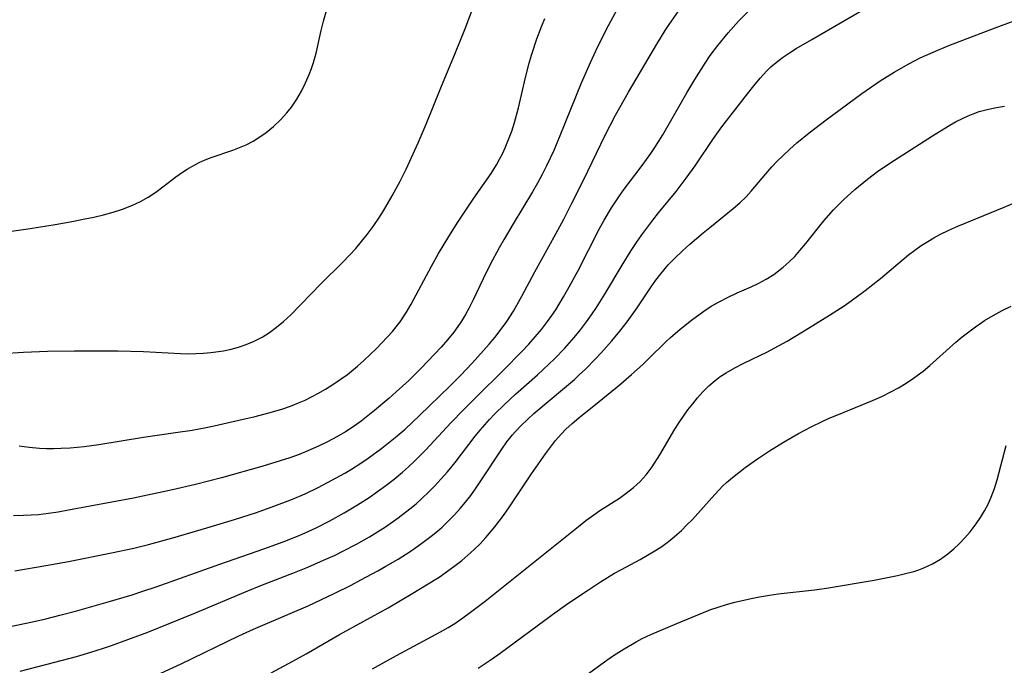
# Model space of a CAD drawing. Header units: metres. Extents: x 1073367 to 1082519, y 1569854 to 1574957.
# Tile 959 of 1056: x 1079375 to 1079564, y 1573628 to 1573752. Entities that reach past the tile are written whole.
import ezdxf

# ---------------------------------------------------------------- set-up
doc = ezdxf.new("R2010")
doc.units = ezdxf.units.M
doc.layers.add('CGG_CurvaNivelLidar_v1', color=253, linetype='Continuous', lineweight=30)

msp = doc.modelspace()

# ---------------------------------------------------------------- linework, layer by layer
at = {"layer": 'CGG_CurvaNivelLidar_v1'}
for p, q in [((1079491.7599, 1573758.223, 76), (1079487.6593, 1573750.5376, 76)), ((1079433.0946, 1573751.46, 77.5), (1079433.6002, 1573753.2396, 77.5)), ((1079460.1402, 1573749.8523, 77), (1079461.579, 1573753.5318, 77)), ((1079499.3497, 1573750.802, 75.5), (1079501.1406, 1573753.3855, 75.5)), ((1079512.6569, 1573751.4239, 75), (1079514.6945, 1573753.5152, 75)), ((1079526.7179, 1573747.9585, 74.5), (1079536.6419, 1573753.6679, 74.5)), ((1079432.6481, 1573749.6648, 77.5), (1079433.0946, 1573751.46, 77.5)), ((1079474.9453, 1573750.565, 76.5), (1079475.5056, 1573751.9442, 76.5)), ((1079510.6502, 1573749.1981, 75), (1079512.6569, 1573751.4239, 75)), ((1079561.8482, 1573750.1542, 74), (1079565.5308, 1573751.5229, 74)), ((1079431.6336, 1573745.3226, 77.5), (1079432.6481, 1573749.6648, 77.5)), ((1079458.3721, 1573745.4264, 77), (1079460.1402, 1573749.8523, 77)), ((1079474.0073, 1573748.0556, 76.5), (1079474.9453, 1573750.565, 76.5)), ((1079487.6593, 1573750.5376, 76), (1079485.6083, 1573746.5241, 76)), ((1079497.0016, 1573747.0637, 75.5), (1079498.5966, 1573749.641, 75.5)), ((1079498.5966, 1573749.641, 75.5), (1079499.3497, 1573750.802, 75.5)), ((1079508.7016, 1573746.8202, 75), (1079510.6502, 1573749.1981, 75)), ((1079552.9694, 1573746.7632, 74), (1079561.8482, 1573750.1542, 74)), ((1079472.9636, 1573744.9501, 76.5), (1079474.0073, 1573748.0556, 76.5)), ((1079523.731, 1573746.197, 74.5), (1079526.7179, 1573747.9585, 74.5)), ((1079455.5723, 1573738.7004, 77), (1079458.3721, 1573745.4264, 77)), ((1079485.6083, 1573746.5241, 76), (1079484.1925, 1573743.4863, 76)), ((1079491.5788, 1573737.8279, 75.5), (1079497.0016, 1573747.0637, 75.5)), ((1079507.2359, 1573744.8496, 75), (1079508.7016, 1573746.8202, 75)), ((1079521.113, 1573744.4871, 74.5), (1079522.4024, 1573745.3622, 74.5)), ((1079522.4024, 1573745.3622, 74.5), (1079523.731, 1573746.197, 74.5)), ((1079547.4801, 1573744.3955, 74), (1079549.9641, 1573745.5409, 74)), ((1079549.9641, 1573745.5409, 74), (1079552.9694, 1573746.7632, 74)), ((1079430.7565, 1573742.3816, 77.5), (1079431.1361, 1573743.5467, 77.5)), ((1079431.1361, 1573743.5467, 77.5), (1079431.6336, 1573745.3226, 77.5)), ((1079472.4925, 1573743.3823, 76.5), (1079472.9636, 1573744.9501, 76.5)), ((1079484.1925, 1573743.4863, 76), (1079482.4945, 1573739.6022, 76)), ((1079506.2334, 1573743.3937, 75), (1079507.2359, 1573744.8496, 75)), ((1079518.8702, 1573742.6849, 74.5), (1079519.8779, 1573743.5531, 74.5)), ((1079519.8779, 1573743.5531, 74.5), (1079521.113, 1573744.4871, 74.5)), ((1079545.3475, 1573743.2981, 74), (1079547.4801, 1573744.3955, 74)), ((1079430.3339, 1573741.2346, 77.5), (1079430.7565, 1573742.3816, 77.5)), ((1079471.773, 1573740.6262, 76.5), (1079472.4925, 1573743.3823, 76.5)), ((1079504.2702, 1573740.3005, 75), (1079506.2334, 1573743.3937, 75)), ((1079516.7982, 1573740.519, 74.5), (1079518.0859, 1573741.9236, 74.5)), ((1079518.0859, 1573741.9236, 74.5), (1079518.8702, 1573742.6849, 74.5)), ((1079539.8264, 1573739.9891, 74), (1079542.5113, 1573741.6807, 74)), ((1079542.5113, 1573741.6807, 74), (1079545.3475, 1573743.2981, 74)), ((1079429.6435, 1573739.6141, 77.5), (1079430.3339, 1573741.2346, 77.5)), ((1079470.4811, 1573734.8522, 76.5), (1079471.773, 1573740.6262, 76.5)), ((1079502.7525, 1573737.7254, 75), (1079504.2702, 1573740.3005, 75)), ((1079515.5712, 1573739.0424, 74.5), (1079516.7982, 1573740.519, 74.5)), ((1079536.3355, 1573737.5798, 74), (1079539.8264, 1573739.9891, 74)), ((1079427.9798, 1573736.534, 77.5), (1079428.8599, 1573738.044, 77.5)), ((1079428.8599, 1573738.044, 77.5), (1079429.6435, 1573739.6141, 77.5)), ((1079452.7474, 1573731.7061, 77), (1079455.5723, 1573738.7004, 77)), ((1079482.4945, 1573739.6022, 76), (1079478.4158, 1573729.4978, 76)), ((1079489.0815, 1573733.4236, 75.5), (1079491.5788, 1573737.8279, 75.5)), ((1079514.37, 1573737.5265, 74.5), (1079515.5712, 1573739.0424, 74.5)), ((1079426.9044, 1573734.9691, 77.5), (1079427.9798, 1573736.534, 77.5)), ((1079498.9251, 1573730.9949, 75), (1079502.7525, 1573737.7254, 75)), ((1079509.4362, 1573731.1967, 74.5), (1079514.37, 1573737.5265, 74.5)), ((1079529.448, 1573732.5602, 74), (1079536.3355, 1573737.5798, 74)), ((1079426.0555, 1573733.8951, 77.5), (1079426.9044, 1573734.9691, 77.5)), ((1079469.7136, 1573732.0636, 76.5), (1079470.4811, 1573734.8522, 76.5)), ((1079557.6537, 1573733.7149, 73.5), (1079558.8103, 1573734.1167, 73.5)), ((1079558.8103, 1573734.1167, 73.5), (1079560.5996, 1573734.5994, 73.5)), ((1079560.5996, 1573734.5994, 73.5), (1079562.1111, 1573734.9031, 73.5)), ((1079562.1111, 1573734.9031, 73.5), (1079563.6419, 1573735.1471, 73.5)), ((1079423.4963, 1573731.2926, 77.5), (1079424.8247, 1573732.5449, 77.5)), ((1079424.8247, 1573732.5449, 77.5), (1079426.0555, 1573733.8951, 77.5)), ((1079487.1087, 1573729.6349, 75.5), (1079489.0815, 1573733.4236, 75.5)), ((1079526.1732, 1573730.046, 74), (1079529.448, 1573732.5602, 74)), ((1079554.2975, 1573732.139, 73.5), (1079555.7277, 1573732.8789, 73.5)), ((1079555.7277, 1573732.8789, 73.5), (1079556.6827, 1573733.3184, 73.5)), ((1079556.6827, 1573733.3184, 73.5), (1079557.6537, 1573733.7149, 73.5)), ((1079422.0815, 1573730.142, 77.5), (1079423.4963, 1573731.2926, 77.5)), ((1079451.2424, 1573728.1662, 77), (1079452.7474, 1573731.7061, 77)), ((1079468.5731, 1573728.7558, 76.5), (1079469.1739, 1573730.397, 76.5)), ((1079469.1739, 1573730.397, 76.5), (1079469.7136, 1573732.0636, 76.5)), ((1079498.1563, 1573729.699, 75), (1079498.9251, 1573730.9949, 75)), ((1079507.8367, 1573728.9745, 74.5), (1079509.4362, 1573731.1967, 74.5)), ((1079549.8833, 1573729.4686, 73.5), (1079552.8907, 1573731.3356, 73.5)), ((1079552.8907, 1573731.3356, 73.5), (1079554.2975, 1573732.139, 73.5)), ((1079418.2123, 1573727.7727, 77.5), (1079419.5512, 1573728.4767, 77.5)), ((1079419.5512, 1573728.4767, 77.5), (1079420.842, 1573729.2687, 77.5)), ((1079420.842, 1573729.2687, 77.5), (1079422.0815, 1573730.142, 77.5)), ((1079467.9003, 1573727.1469, 76.5), (1079468.5731, 1573728.7558, 76.5)), ((1079478.4158, 1573729.4978, 76), (1079477.2255, 1573726.6724, 76)), ((1079482.922, 1573720.9892, 75.5), (1079487.1087, 1573729.6349, 75.5)), ((1079496.625, 1573727.2709, 75), (1079498.1563, 1573729.699, 75)), ((1079504.3316, 1573723.7379, 74.5), (1079507.8367, 1573728.9745, 74.5)), ((1079523.8703, 1573728.141, 74), (1079526.1732, 1573730.046, 74)), ((1079541.6436, 1573724.2118, 73.5), (1079549.8833, 1573729.4686, 73.5)), ((1079411.5344, 1573725.2959, 77.5), (1079415.6943, 1573726.7244, 77.5)), ((1079415.6943, 1573726.7244, 77.5), (1079416.9669, 1573727.2177, 77.5)), ((1079416.9669, 1573727.2177, 77.5), (1079418.2123, 1573727.7727, 77.5)), ((1079449.6433, 1573724.6499, 77), (1079451.2424, 1573728.1662, 77)), ((1079467.3839, 1573726.052, 76.5), (1079467.9003, 1573727.1469, 76.5)), ((1079477.2255, 1573726.6724, 76), (1079475.8621, 1573723.7168, 76)), ((1079495.8257, 1573726.0808, 75), (1079496.625, 1573727.2709, 75)), ((1079521.1983, 1573725.7222, 74), (1079522.5155, 1573726.9473, 74)), ((1079522.5155, 1573726.9473, 74), (1079523.8703, 1573728.141, 74)), ((1079409.2057, 1573724.3432, 77.5), (1079410.358, 1573724.8451, 77.5)), ((1079410.358, 1573724.8451, 77.5), (1079411.5344, 1573725.2959, 77.5)), ((1079448.8917, 1573723.0868, 77), (1079449.6433, 1573724.6499, 77)), ((1079466.2175, 1573723.8918, 76.5), (1079466.8286, 1573724.9768, 76.5)), ((1079466.8286, 1573724.9768, 76.5), (1079467.3839, 1573726.052, 76.5)), ((1079494.193, 1573723.8009, 75), (1079495.8257, 1573726.0808, 75)), ((1079519.0303, 1573723.5186, 74), (1079520.0945, 1573724.635, 74)), ((1079520.0945, 1573724.635, 74), (1079521.1983, 1573725.7222, 74)), ((1079406.0474, 1573722.5223, 77.5), (1079406.9218, 1573723.0957, 77.5)), ((1079406.9218, 1573723.0957, 77.5), (1079407.8193, 1573723.6299, 77.5)), ((1079407.8193, 1573723.6299, 77.5), (1079409.2057, 1573724.3432, 77.5)), ((1079447.7417, 1573720.8017, 77), (1079448.8917, 1573723.0868, 77)), ((1079465.1922, 1573722.2558, 76.5), (1079466.2175, 1573723.8918, 76.5)), ((1079475.8621, 1573723.7168, 76), (1079475.0036, 1573722.0459, 76)), ((1079490.7038, 1573719.2239, 75), (1079494.193, 1573723.8009, 75)), ((1079502.6377, 1573721.3356, 74.5), (1079504.3316, 1573723.7379, 74.5)), ((1079517.8686, 1573722.2016, 74), (1079519.0303, 1573723.5186, 74)), ((1079539.3293, 1573722.6279, 73.5), (1079541.6436, 1573724.2118, 73.5)), ((1079402.2763, 1573719.7001, 77.5), (1079404.7761, 1573721.6086, 77.5)), ((1079404.7761, 1573721.6086, 77.5), (1079406.0474, 1573722.5223, 77.5)), ((1079461.9188, 1573717.5317, 76.5), (1079465.1922, 1573722.2558, 76.5)), ((1079475.0036, 1573722.0459, 76), (1079474.0971, 1573720.3991, 76)), ((1079480.6994, 1573716.544, 75.5), (1079482.922, 1573720.9892, 75.5)), ((1079500.6917, 1573718.8113, 74.5), (1079502.6377, 1573721.3356, 74.5)), ((1079515.0823, 1573718.8733, 74), (1079517.8686, 1573722.2016, 74)), ((1079534.9892, 1573719.2163, 73.5), (1079537.4104, 1573721.1974, 73.5)), ((1079537.4104, 1573721.1974, 73.5), (1079539.3293, 1573722.6279, 73.5)), ((1079400.8828, 1573718.6867, 77.5), (1079402.2763, 1573719.7001, 77.5)), ((1079446.2185, 1573717.9569, 77), (1079447.7417, 1573720.8017, 77)), ((1079474.0971, 1573720.3991, 76), (1079473.1535, 1573718.7712, 76)), ((1079489.8268, 1573718.0031, 75), (1079490.7038, 1573719.2239, 75)), ((1079532.8158, 1573717.2415, 73.5), (1079534.9892, 1573719.2163, 73.5)), ((1079397.9574, 1573716.8797, 77.5), (1079399.4478, 1573717.7362, 77.5)), ((1079399.4478, 1573717.7362, 77.5), (1079400.8828, 1573718.6867, 77.5)), ((1079444.5703, 1573715.1137, 77), (1079446.2185, 1573717.9569, 77)), ((1079459.8221, 1573714.4377, 76.5), (1079461.9188, 1573717.5317, 76.5)), ((1079473.1535, 1573718.7712, 76), (1079469.4278, 1573712.6412, 76)), ((1079488.2741, 1573715.6571, 75), (1079489.8268, 1573718.0031, 75)), ((1079497.3187, 1573714.7116, 74.5), (1079500.6917, 1573718.8113, 74.5)), ((1079512.8953, 1573716.6526, 74), (1079514.1063, 1573717.8164, 74)), ((1079514.1063, 1573717.8164, 74), (1079515.0823, 1573718.8733, 74)), ((1079530.8823, 1573715.2939, 73.5), (1079532.8158, 1573717.2415, 73.5)), ((1079392.7215, 1573714.8641, 77.5), (1079394.5327, 1573715.4324, 77.5)), ((1079394.5327, 1573715.4324, 77.5), (1079396.2936, 1573716.099, 77.5)), ((1079396.2936, 1573716.099, 77.5), (1079397.9574, 1573716.8797, 77.5)), ((1079479.147, 1573713.5272, 75.5), (1079480.6994, 1573716.544, 75.5)), ((1079486.8843, 1573713.3025, 75), (1079488.2741, 1573715.6571, 75)), ((1079507.1293, 1573711.9179, 74), (1079511.6205, 1573715.5455, 74)), ((1079511.6205, 1573715.5455, 74), (1079512.8953, 1573716.6526, 74)), ((1079529.0212, 1573713.2111, 73.5), (1079530.8823, 1573715.2939, 73.5)), ((1079554.7376, 1573712.1597, 73), (1079563.5959, 1573715.8209, 73)), ((1079563.5959, 1573715.8209, 73), (1079565.2882, 1573716.4776, 73)), ((1079385.1942, 1573713.1301, 77.5), (1079386.9884, 1573713.4845, 77.5)), ((1079386.9884, 1573713.4845, 77.5), (1079389.0007, 1573713.9198, 77.5)), ((1079389.0007, 1573713.9198, 77.5), (1079390.874, 1573714.3668, 77.5)), ((1079390.874, 1573714.3668, 77.5), (1079392.7215, 1573714.8641, 77.5)), ((1079442.5774, 1573712.1051, 77), (1079443.6758, 1573713.6999, 77)), ((1079443.6758, 1573713.6999, 77), (1079444.5703, 1573715.1137, 77)), ((1079458.7145, 1573712.7419, 76.5), (1079459.8221, 1573714.4377, 76.5)), ((1079477.6386, 1573710.7061, 75.5), (1079479.147, 1573713.5272, 75.5)), ((1079485.9492, 1573711.5874, 75), (1079486.8843, 1573713.3025, 75)), ((1079494.0936, 1573710.4768, 74.5), (1079496.1985, 1573713.3039, 74.5)), ((1079496.1985, 1573713.3039, 74.5), (1079497.3187, 1573714.7116, 74.5)), ((1079363.8361, 1573709.9106, 77.5), (1079376.8325, 1573711.7299, 77.5)), ((1079376.8325, 1573711.7299, 77.5), (1079381.5816, 1573712.4848, 77.5)), ((1079381.5816, 1573712.4848, 77.5), (1079385.1942, 1573713.1301, 77.5)), ((1079441.4228, 1573710.5523, 77), (1079442.5774, 1573712.1051, 77)), ((1079456.9023, 1573709.8583, 76.5), (1079458.7145, 1573712.7419, 76.5)), ((1079469.4278, 1573712.6412, 76), (1079467.7054, 1573709.6989, 76)), ((1079481.8282, 1573703.5392, 75), (1079485.9492, 1573711.5874, 75)), ((1079505.8584, 1573710.8574, 74), (1079507.1293, 1573711.9179, 74)), ((1079525.553, 1573708.8418, 73.5), (1079527.7078, 1573711.5902, 73.5)), ((1079527.7078, 1573711.5902, 73.5), (1079529.0212, 1573713.2111, 73.5)), ((1079551.2574, 1573710.5486, 73), (1079552.9814, 1573711.3812, 73)), ((1079552.9814, 1573711.3812, 73), (1079554.7376, 1573712.1597, 73)), ((1079440.3651, 1573709.2133, 77), (1079441.4228, 1573710.5523, 77)), ((1079455.1501, 1573706.9371, 76.5), (1079456.9023, 1573709.8583, 76.5)), ((1079467.7054, 1573709.6989, 76), (1079466.7565, 1573708.0134, 76)), ((1079473.5998, 1573703.3824, 75.5), (1079477.6386, 1573710.7061, 75.5)), ((1079493.0921, 1573709.0259, 74.5), (1079494.0936, 1573710.4768, 74.5)), ((1079503.345, 1573708.6953, 74), (1079505.8584, 1573710.8574, 74)), ((1079548.9448, 1573709.2564, 73), (1079550.0875, 1573709.9253, 73)), ((1079550.0875, 1573709.9253, 73), (1079551.2574, 1573710.5486, 73)), ((1079438.1261, 1573706.6483, 77), (1079439.2687, 1573707.909, 77)), ((1079439.2687, 1573707.909, 77), (1079440.3651, 1573709.2133, 77)), ((1079466.7565, 1573708.0134, 76), (1079465.0575, 1573704.8153, 76)), ((1079492.0835, 1573707.4788, 74.5), (1079493.0921, 1573709.0259, 74.5)), ((1079501.9084, 1573707.4159, 74), (1079503.345, 1573708.6953, 74)), ((1079524.4445, 1573707.5064, 73.5), (1079525.553, 1573708.8418, 73.5)), ((1079546.4653, 1573707.5658, 73), (1079547.688, 1573708.4387, 73)), ((1079547.688, 1573708.4387, 73), (1079548.9448, 1573709.2564, 73)), ((1079436.6839, 1573705.1854, 77), (1079438.1261, 1573706.6483, 77)), ((1079453.7531, 1573704.4897, 76.5), (1079455.1501, 1573706.9371, 76.5)), ((1079490.3537, 1573704.6829, 74.5), (1079492.0835, 1573707.4788, 74.5)), ((1079499.1785, 1573704.7278, 74), (1079500.5108, 1573706.1016, 74)), ((1079500.5108, 1573706.1016, 74), (1079501.9084, 1573707.4159, 74)), ((1079522.3572, 1573705.3054, 73.5), (1079523.425, 1573706.3784, 73.5)), ((1079523.425, 1573706.3784, 73.5), (1079524.4445, 1573707.5064, 73.5)), ((1079544.0523, 1573705.6585, 73), (1079545.2708, 1573706.6486, 73)), ((1079545.2708, 1573706.6486, 73), (1079546.4653, 1573707.5658, 73)), ((1079432.6382, 1573701.2048, 77), (1079436.6839, 1573705.1854, 77)), ((1079449.8838, 1573697.2346, 76.5), (1079453.7531, 1573704.4897, 76.5)), ((1079465.0575, 1573704.8153, 76), (1079463.7019, 1573702.0586, 76)), ((1079486.9897, 1573699.1059, 74.5), (1079490.3537, 1573704.6829, 74.5)), ((1079497.7556, 1573703.0465, 74), (1079499.1785, 1573704.7278, 74)), ((1079520.336, 1573703.5786, 73.5), (1079521.2354, 1573704.2981, 73.5)), ((1079521.2354, 1573704.2981, 73.5), (1079522.3572, 1573705.3054, 73.5)), ((1079539.9026, 1573702.1433, 73), (1079544.0523, 1573705.6585, 73)), ((1079463.7019, 1573702.0586, 76), (1079461.7818, 1573698.0246, 76)), ((1079471.1116, 1573698.7697, 75.5), (1079473.5998, 1573703.3824, 75.5)), ((1079479.8873, 1573699.9594, 75), (1079481.8282, 1573703.5392, 75)), ((1079496.8279, 1573701.8193, 74), (1079497.7556, 1573703.0465, 74)), ((1079516.5427, 1573701.2479, 73.5), (1079517.9726, 1573702.0117, 73.5)), ((1079517.9726, 1573702.0117, 73.5), (1079519.4019, 1573702.9069, 73.5)), ((1079519.4019, 1573702.9069, 73.5), (1079520.336, 1573703.5786, 73.5)), ((1079536.974, 1573699.8067, 73), (1079539.9026, 1573702.1433, 73)), ((1079426.7801, 1573695.2015, 77), (1079432.6382, 1573701.2048, 77)), ((1079493.1937, 1573696.481, 74), (1079495.9364, 1573700.5598, 74)), ((1079495.9364, 1573700.5598, 74), (1079496.8279, 1573701.8193, 74)), ((1079512.4047, 1573699.3726, 73.5), (1079515.072, 1573700.5505, 73.5)), ((1079515.072, 1573700.5505, 73.5), (1079516.5427, 1573701.2479, 73.5)), ((1079469.4994, 1573695.9035, 75.5), (1079471.1116, 1573698.7697, 75.5)), ((1079477.6034, 1573696.1559, 75), (1079479.1082, 1573698.6036, 75)), ((1079479.1082, 1573698.6036, 75), (1079479.8873, 1573699.9594, 75)), ((1079485.3987, 1573696.5664, 74.5), (1079486.9897, 1573699.1059, 74.5)), ((1079508.9331, 1573697.6782, 73.5), (1079510.6523, 1573698.5622, 73.5)), ((1079510.6523, 1573698.5622, 73.5), (1079512.4047, 1573699.3726, 73.5)), ((1079534.2741, 1573697.8352, 73), (1079536.974, 1573699.8067, 73)), ((1079448.9657, 1573695.6638, 76.5), (1079449.8838, 1573697.2346, 76.5)), ((1079461.0171, 1573696.5091, 76), (1079460.311, 1573695.219, 76)), ((1079461.7818, 1573698.0246, 76), (1079461.0171, 1573696.5091, 76)), ((1079484.4759, 1573695.1706, 74.5), (1079485.3987, 1573696.5664, 74.5)), ((1079491.3035, 1573693.7994, 74), (1079493.1937, 1573696.481, 74)), ((1079505.9791, 1573695.8545, 73.5), (1079507.4369, 1573696.802, 73.5)), ((1079507.4369, 1573696.802, 73.5), (1079508.9331, 1573697.6782, 73.5)), ((1079530.1124, 1573695.1159, 73), (1079532.9024, 1573696.9073, 73)), ((1079532.9024, 1573696.9073, 73), (1079534.2741, 1573697.8352, 73)), ((1079563.2148, 1573695.9845, 72.5), (1079564.9636, 1573696.849, 72.5)), ((1079425.378, 1573693.8846, 77), (1079426.7801, 1573695.2015, 77)), ((1079447.7666, 1573693.8585, 76.5), (1079448.9657, 1573695.6638, 76.5)), ((1079460.311, 1573695.219, 76), (1079459.5504, 1573693.9651, 76)), ((1079468.2361, 1573693.9126, 75.5), (1079469.4994, 1573695.9035, 75.5)), ((1079476.0324, 1573693.8703, 75), (1079476.878, 1573695.0646, 75)), ((1079476.878, 1573695.0646, 75), (1079477.6034, 1573696.1559, 75)), ((1079483.5156, 1573693.8033, 74.5), (1079484.4759, 1573695.1706, 74.5)), ((1079503.6575, 1573694.178, 73.5), (1079505.9791, 1573695.8545, 73.5)), ((1079526.1082, 1573692.6198, 73), (1079530.1124, 1573695.1159, 73)), ((1079559.8325, 1573694.0657, 72.5), (1079561.5022, 1573695.0586, 72.5)), ((1079561.5022, 1573695.0586, 72.5), (1079563.2148, 1573695.9845, 72.5)), ((1079422.7066, 1573691.8115, 77), (1079424.0731, 1573692.8031, 77)), ((1079424.0731, 1573692.8031, 77), (1079425.378, 1573693.8846, 77)), ((1079446.293, 1573692.0008, 76.5), (1079447.24, 1573693.158, 76.5)), ((1079447.24, 1573693.158, 76.5), (1079447.7666, 1573693.8585, 76.5)), ((1079458.8462, 1573692.9261, 76), (1079458.036, 1573691.8363, 76)), ((1079459.5504, 1573693.9651, 76), (1079458.8462, 1573692.9261, 76)), ((1079466.9514, 1573692.1536, 75.5), (1079468.2361, 1573693.9126, 75.5)), ((1079474.8856, 1573692.3902, 75), (1079476.0324, 1573693.8703, 75)), ((1079482.3572, 1573692.2822, 74.5), (1079483.5156, 1573693.8033, 74.5)), ((1079489.918, 1573692.0082, 74), (1079491.3035, 1573693.7994, 74)), ((1079501.4786, 1573692.434, 73.5), (1079503.6575, 1573694.178, 73.5)), ((1079521.9644, 1573690.1383, 73), (1079526.1082, 1573692.6198, 73)), ((1079556.8025, 1573691.9428, 72.5), (1079558.0799, 1573692.8964, 72.5)), ((1079558.0799, 1573692.8964, 72.5), (1079558.9151, 1573693.4731, 72.5)), ((1079558.9151, 1573693.4731, 72.5), (1079559.8325, 1573694.0657, 72.5)), ((1079419.7726, 1573690.1233, 77), (1079421.2814, 1573690.918, 77)), ((1079421.2814, 1573690.918, 77), (1079422.7066, 1573691.8115, 77)), ((1079443.2014, 1573688.714, 76.5), (1079445.2962, 1573690.8804, 76.5)), ((1079445.2962, 1573690.8804, 76.5), (1079446.293, 1573692.0008, 76.5)), ((1079458.036, 1573691.8363, 76), (1079456.8573, 1573690.3941, 76)), ((1079464.8124, 1573689.553, 75.5), (1079465.9005, 1573690.8412, 75.5)), ((1079465.9005, 1573690.8412, 75.5), (1079466.9514, 1573692.1536, 75.5)), ((1079472.4235, 1573689.555, 75), (1079473.6777, 1573690.9553, 75)), ((1079473.6777, 1573690.9553, 75), (1079474.8856, 1573692.3902, 75)), ((1079480.2411, 1573689.7794, 74.5), (1079481.1405, 1573690.8063, 74.5)), ((1079481.1405, 1573690.8063, 74.5), (1079482.3572, 1573692.2822, 74.5)), ((1079488.39, 1573690.1954, 74), (1079489.918, 1573692.0082, 74)), ((1079498.8029, 1573690.0362, 73.5), (1079499.619, 1573690.8012, 73.5)), ((1079499.619, 1573690.8012, 73.5), (1079501.4786, 1573692.434, 73.5)), ((1079554.3399, 1573689.9067, 72.5), (1079555.5584, 1573690.9421, 72.5)), ((1079555.5584, 1573690.9421, 72.5), (1079556.8025, 1573691.9428, 72.5)), ((1079415.3367, 1573688.6045, 77), (1079416.7885, 1573688.9848, 77)), ((1079416.7885, 1573688.9848, 77), (1079418.2057, 1573689.456, 77)), ((1079418.2057, 1573689.456, 77), (1079419.7726, 1573690.1233, 77)), ((1079440.8028, 1573686.4175, 76.5), (1079443.2014, 1573688.714, 76.5)), ((1079455.6194, 1573688.9911, 76), (1079454.345, 1573687.6101, 76)), ((1079456.8573, 1573690.3941, 76), (1079455.6194, 1573688.9911, 76)), ((1079461.5569, 1573685.9019, 75.5), (1079464.8124, 1573689.553, 75.5)), ((1079471.1596, 1573688.207, 75), (1079472.4235, 1573689.555, 75)), ((1079477.3497, 1573686.7351, 74.5), (1079479.3191, 1573688.7713, 74.5)), ((1079479.3191, 1573688.7713, 74.5), (1079480.2411, 1573689.7794, 74.5)), ((1079486.3127, 1573687.8779, 74), (1079488.39, 1573690.1954, 74)), ((1079495.3566, 1573686.6448, 73.5), (1079498.8029, 1573690.0362, 73.5)), ((1079518.2222, 1573688.1089, 73), (1079519.4788, 1573688.7625, 73)), ((1079519.4788, 1573688.7625, 73), (1079521.9644, 1573690.1383, 73)), ((1079550.6276, 1573686.5774, 72.5), (1079554.3399, 1573689.9067, 72.5)), ((1079371.5108, 1573687.7354, 77), (1079375.5162, 1573688.0219, 77)), ((1079375.5162, 1573688.0219, 77), (1079380.1297, 1573688.2222, 77)), ((1079380.1297, 1573688.2222, 77), (1079385.2976, 1573688.2807, 77)), ((1079385.2976, 1573688.2807, 77), (1079393.6183, 1573688.2477, 77)), ((1079393.6183, 1573688.2477, 77), (1079398.5491, 1573688.1176, 77)), ((1079398.5491, 1573688.1176, 77), (1079405.6732, 1573687.7479, 77)), ((1079405.6732, 1573687.7479, 77), (1079407.128, 1573687.7198, 77)), ((1079407.128, 1573687.7198, 77), (1079408.5778, 1573687.7371, 77)), ((1079408.5778, 1573687.7371, 77), (1079410.0368, 1573687.8132, 77)), ((1079410.0368, 1573687.8132, 77), (1079411.4867, 1573687.948, 77)), ((1079411.4867, 1573687.948, 77), (1079413.8588, 1573688.2988, 77)), ((1079413.8588, 1573688.2988, 77), (1079415.3367, 1573688.6045, 77)), ((1079454.345, 1573687.6101, 76), (1079451.7108, 1573684.8557, 76)), ((1079467.5125, 1573684.5023, 75), (1079471.1596, 1573688.207, 75)), ((1079485.2447, 1573686.7442, 74), (1079486.3127, 1573687.8779, 74)), ((1079513.6489, 1573685.8927, 73), (1079518.2222, 1573688.1089, 73)), ((1079437.6461, 1573683.7642, 76.5), (1079439.5613, 1573685.3144, 76.5)), ((1079439.5613, 1573685.3144, 76.5), (1079440.8028, 1573686.4175, 76.5)), ((1079459.356, 1573683.5681, 75.5), (1079461.5569, 1573685.9019, 75.5)), ((1079474.1203, 1573683.658, 74.5), (1079476.3041, 1573685.7069, 74.5)), ((1079476.3041, 1573685.7069, 74.5), (1079477.3497, 1573686.7351, 74.5)), ((1079483.2202, 1573684.7079, 74), (1079485.2447, 1573686.7442, 74)), ((1079492.137, 1573683.7063, 73.5), (1079494.3001, 1573685.6485, 73.5)), ((1079494.3001, 1573685.6485, 73.5), (1079495.3566, 1573686.6448, 73.5)), ((1079510.2611, 1573684.0785, 73), (1079511.9253, 1573685.0225, 73)), ((1079511.9253, 1573685.0225, 73), (1079513.6489, 1573685.8927, 73)), ((1079548.0545, 1573684.3912, 72.5), (1079549.3563, 1573685.4641, 72.5)), ((1079549.3563, 1573685.4641, 72.5), (1079550.6276, 1573686.5774, 72.5)), ((1079436.2748, 1573682.7735, 76.5), (1079437.6461, 1573683.7642, 76.5)), ((1079451.7108, 1573684.8557, 76), (1079449.4058, 1573682.5837, 76)), ((1079457.3175, 1573681.5245, 75.5), (1079459.356, 1573683.5681, 75.5)), ((1079462.4613, 1573679.541, 75), (1079467.5125, 1573684.5023, 75)), ((1079469.9142, 1573679.9373, 74.5), (1079474.1203, 1573683.658, 74.5)), ((1079481.1804, 1573682.7945, 74), (1079482.1818, 1573683.7167, 74)), ((1079482.1818, 1573683.7167, 74), (1079483.2202, 1573684.7079, 74)), ((1079490.1103, 1573681.971, 73.5), (1079492.137, 1573683.7063, 73.5)), ((1079508.1518, 1573682.5922, 73), (1079509.164, 1573683.3585, 73)), ((1079509.164, 1573683.3585, 73), (1079510.2611, 1573684.0785, 73)), ((1079546.2317, 1573683.0393, 72.5), (1079548.0545, 1573684.3912, 72.5)), ((1079433.4246, 1573680.9472, 76.5), (1079434.8651, 1573681.8366, 76.5)), ((1079434.8651, 1573681.8366, 76.5), (1079436.2748, 1573682.7735, 76.5)), ((1079449.4058, 1573682.5837, 76), (1079447.0307, 1573680.3986, 76)), ((1079451.4867, 1573675.8636, 75.5), (1079457.3175, 1573681.5245, 75.5)), ((1079479.3026, 1573681.1545, 74), (1079481.1804, 1573682.7945, 74)), ((1079485.9347, 1573678.5311, 73.5), (1079490.1103, 1573681.971, 73.5)), ((1079505.8432, 1573680.4261, 73), (1079506.9645, 1573681.55, 73)), ((1079506.9645, 1573681.55, 73), (1079508.1518, 1573682.5922, 73)), ((1079541.8649, 1573680.3813, 72.5), (1079543.3578, 1573681.2077, 72.5)), ((1079543.3578, 1573681.2077, 72.5), (1079544.8139, 1573682.0944, 72.5)), ((1079544.8139, 1573682.0944, 72.5), (1079546.2317, 1573683.0393, 72.5)), ((1079429.5383, 1573678.8466, 76.5), (1079430.7572, 1573679.4558, 76.5)), ((1079430.7572, 1573679.4558, 76.5), (1079431.9583, 1573680.1029, 76.5)), ((1079431.9583, 1573680.1029, 76.5), (1079433.4246, 1573680.9472, 76.5)), ((1079447.0307, 1573680.3986, 76), (1079445.575, 1573679.1253, 76)), ((1079459.9201, 1573676.9917, 75), (1079462.4613, 1573679.541, 75)), ((1079467.7893, 1573678.0046, 74.5), (1079469.9142, 1573679.9373, 74.5)), ((1079473.4231, 1573676.236, 74), (1079479.3026, 1573681.1545, 74)), ((1079504.7768, 1573679.2377, 73), (1079505.8432, 1573680.4261, 73)), ((1079538.3561, 1573678.7231, 72.5), (1079540.1286, 1573679.519, 72.5)), ((1079540.1286, 1573679.519, 72.5), (1079541.8649, 1573680.3813, 72.5)), ((1079425.0965, 1573677.1117, 76.5), (1079426.7133, 1573677.6605, 76.5)), ((1079426.7133, 1573677.6605, 76.5), (1079428.2979, 1573678.285, 76.5)), ((1079428.2979, 1573678.285, 76.5), (1079429.5383, 1573678.8466, 76.5)), ((1079445.575, 1573679.1253, 76), (1079442.8487, 1573676.8254, 76)), ((1079465.8862, 1573676.1364, 74.5), (1079467.7893, 1573678.0046, 74.5)), ((1079482.0425, 1573675.4006, 73.5), (1079485.9347, 1573678.5311, 73.5)), ((1079502.9591, 1573676.9589, 73), (1079503.8662, 1573678.1351, 73)), ((1079503.8662, 1573678.1351, 73), (1079504.7768, 1573679.2377, 73)), ((1079532.9189, 1573676.5314, 72.5), (1079538.3561, 1573678.7231, 72.5)), ((1079416.8532, 1573674.9818, 76.5), (1079419.9314, 1573675.7123, 76.5)), ((1079419.9314, 1573675.7123, 76.5), (1079422.5544, 1573676.3781, 76.5)), ((1079422.5544, 1573676.3781, 76.5), (1079425.0965, 1573677.1117, 76.5)), ((1079442.8487, 1573676.8254, 76), (1079440.2917, 1573674.8056, 76)), ((1079448.7281, 1573673.2723, 75.5), (1079451.4867, 1573675.8636, 75.5)), ((1079457.5059, 1573674.4975, 75), (1079459.9201, 1573676.9917, 75)), ((1079464.9306, 1573675.1309, 74.5), (1079465.8862, 1573676.1364, 74.5)), ((1079472.164, 1573675.1157, 74), (1079473.4231, 1573676.236, 74)), ((1079501.2489, 1573674.52, 73), (1079502.0865, 1573675.7525, 73)), ((1079502.0865, 1573675.7525, 73), (1079502.9591, 1573676.9589, 73)), ((1079529.9111, 1573675.2843, 72.5), (1079532.9189, 1573676.5314, 72.5)), ((1079410.537, 1573673.582, 76.5), (1079412.1204, 1573673.9117, 76.5)), ((1079412.1204, 1573673.9117, 76.5), (1079416.8532, 1573674.9818, 76.5)), ((1079438.9738, 1573673.8557, 76), (1079437.2967, 1573672.7642, 76)), ((1079440.2917, 1573674.8056, 76), (1079438.9738, 1573673.8557, 76)), ((1079452.6747, 1573669.2921, 75), (1079457.5059, 1573674.4975, 75)), ((1079463.1031, 1573673.047, 74.5), (1079464.9306, 1573675.1309, 74.5)), ((1079469.8017, 1573672.7419, 74), (1079470.9506, 1573673.957, 74)), ((1079470.9506, 1573673.957, 74), (1079472.164, 1573675.1157, 74)), ((1079479.5643, 1573673.227, 73.5), (1079480.7786, 1573674.3377, 73.5)), ((1079480.7786, 1573674.3377, 73.5), (1079482.0425, 1573675.4006, 73.5)), ((1079500.4484, 1573673.264, 73), (1079501.2489, 1573674.52, 73)), ((1079524.1434, 1573672.4037, 72.5), (1079526.6009, 1573673.7197, 72.5)), ((1079526.6009, 1573673.7197, 72.5), (1079528.7143, 1573674.7477, 72.5)), ((1079528.7143, 1573674.7477, 72.5), (1079529.9111, 1573675.2843, 72.5)), ((1079398.5507, 1573671.6963, 76.5), (1079404.6663, 1573672.587, 76.5)), ((1079404.6663, 1573672.587, 76.5), (1079407.8963, 1573673.0896, 76.5)), ((1079407.8963, 1573673.0896, 76.5), (1079410.537, 1573673.582, 76.5)), ((1079435.5941, 1573671.772, 76), (1079433.8519, 1573670.847, 76)), ((1079437.2967, 1573672.7642, 76), (1079435.5941, 1573671.772, 76)), ((1079446.8243, 1573671.6345, 75.5), (1079448.7281, 1573673.2723, 75.5)), ((1079458.3067, 1573666.8631, 74.5), (1079462.1714, 1573671.8878, 74.5)), ((1079462.1714, 1573671.8878, 74.5), (1079463.1031, 1573673.047, 74.5)), ((1079468.2408, 1573670.8096, 74), (1079469.2883, 1573672.1448, 74)), ((1079469.2883, 1573672.1448, 74), (1079469.8017, 1573672.7419, 74)), ((1079477.5872, 1573671.0814, 73.5), (1079478.6307, 1573672.2732, 73.5)), ((1079478.6307, 1573672.2732, 73.5), (1079479.5643, 1573673.227, 73.5)), ((1079497.5797, 1573668.3408, 73), (1079500.4484, 1573673.264, 73)), ((1079521.2787, 1573670.7361, 72.5), (1079524.1434, 1573672.4037, 72.5)), ((1079374.7166, 1573670.0504, 76.5), (1079376.6417, 1573669.7846, 76.5)), ((1079384.4997, 1573669.6962, 76.5), (1079387.1537, 1573669.9435, 76.5)), ((1079387.1537, 1573669.9435, 76.5), (1079389.9621, 1573670.3076, 76.5)), ((1079389.9621, 1573670.3076, 76.5), (1079398.5507, 1573671.6963, 76.5)), ((1079432.0785, 1573669.9799, 76), (1079429.6306, 1573668.8967, 76)), ((1079433.8519, 1573670.847, 76), (1079432.0785, 1573669.9799, 76)), ((1079444.2576, 1573669.6106, 75.5), (1079446.8243, 1573671.6345, 75.5)), ((1079467.252, 1573669.4219, 74), (1079468.2408, 1573670.8096, 74)), ((1079475.6395, 1573668.5546, 73.5), (1079476.5952, 1573669.8371, 73.5)), ((1079476.5952, 1573669.8371, 73.5), (1079477.5872, 1573671.0814, 73.5)), ((1079518.5876, 1573669.079, 72.5), (1079521.2787, 1573670.7361, 72.5)), ((1079562.2551, 1573663.5493, 72), (1079563.9982, 1573670.1171, 72)), ((1079376.6417, 1573669.7846, 76.5), (1079378.5777, 1573669.6105, 76.5)), ((1079378.5777, 1573669.6105, 76.5), (1079379.9642, 1573669.5553, 76.5)), ((1079379.9642, 1573669.5553, 76.5), (1079381.3546, 1573669.5521, 76.5)), ((1079381.3546, 1573669.5521, 76.5), (1079382.7479, 1573669.5928, 76.5)), ((1079382.7479, 1573669.5928, 76.5), (1079384.4997, 1573669.6962, 76.5)), ((1079428.3862, 1573668.4032, 76), (1079426.5906, 1573667.7629, 76)), ((1079429.6306, 1573668.8967, 76), (1079428.3862, 1573668.4032, 76)), ((1079441.6237, 1573667.7066, 75.5), (1079444.2576, 1573669.6106, 75.5)), ((1079450.5084, 1573667.1056, 75), (1079452.6747, 1573669.2921, 75)), ((1079463.3891, 1573663.5397, 74), (1079467.252, 1573669.4219, 74)), ((1079472.951, 1573664.6919, 73.5), (1079475.6395, 1573668.5546, 73.5)), ((1079496.1166, 1573666.059, 73), (1079497.5797, 1573668.3408, 73)), ((1079516.3269, 1573667.5808, 72.5), (1079518.5876, 1573669.079, 72.5)), ((1079421.2156, 1573666.1012, 76), (1079413.5326, 1573663.9587, 76)), ((1079424.7734, 1573667.1729, 76), (1079421.2156, 1573666.1012, 76)), ((1079426.5906, 1573667.7629, 76), (1079424.7734, 1573667.1729, 76)), ((1079438.4181, 1573665.606, 75.5), (1079440.0346, 1573666.6352, 75.5)), ((1079440.0346, 1573666.6352, 75.5), (1079441.6237, 1573667.7066, 75.5)), ((1079449.391, 1573666.0497, 75), (1079450.5084, 1573667.1056, 75)), ((1079456.844, 1573665.0795, 74.5), (1079458.3067, 1573666.8631, 74.5)), ((1079495.5416, 1573665.2511, 73), (1079496.1166, 1573666.059, 73)), ((1079513.9602, 1573665.9007, 72.5), (1079516.3269, 1573667.5808, 72.5)), ((1079434.8084, 1573663.5155, 75.5), (1079437.1654, 1573664.852, 75.5)), ((1079437.1654, 1573664.852, 75.5), (1079438.4181, 1573665.606, 75.5)), ((1079446.5882, 1573663.6474, 75), (1079448.2461, 1573665.025, 75)), ((1079448.2461, 1573665.025, 75), (1079449.391, 1573666.0497, 75)), ((1079455.5848, 1573663.6481, 74.5), (1079456.844, 1573665.0795, 74.5)), ((1079470.6803, 1573661.2597, 73.5), (1079472.951, 1573664.6919, 73.5)), ((1079493.7713, 1573663.2104, 73), (1079494.934, 1573664.4742, 73)), ((1079494.934, 1573664.4742, 73), (1079495.5416, 1573665.2511, 73)), ((1079511.5249, 1573664.0089, 72.5), (1079512.7274, 1573664.97, 72.5)), ((1079512.7274, 1573664.97, 72.5), (1079513.9602, 1573665.9007, 72.5)), ((1079408.4998, 1573662.6537, 76), (1079404.1343, 1573661.6451, 76)), ((1079413.5326, 1573663.9587, 76), (1079408.4998, 1573662.6537, 76)), ((1079432.066, 1573662.079, 75.5), (1079434.8084, 1573663.5155, 75.5)), ((1079443.4491, 1573661.2929, 75), (1079445.0359, 1573662.4485, 75)), ((1079445.0359, 1573662.4485, 75), (1079446.5882, 1573663.6474, 75)), ((1079453.2187, 1573661.1895, 74.5), (1079454.4194, 1573662.4016, 74.5)), ((1079454.4194, 1573662.4016, 74.5), (1079455.5848, 1573663.6481, 74.5)), ((1079462.3694, 1573662.0422, 74), (1079463.3891, 1573663.5397, 74)), ((1079492.4933, 1573662.0469, 73), (1079493.7713, 1573663.2104, 73)), ((1079508.0823, 1573660.7522, 72.5), (1079509.6703, 1573662.3727, 72.5)), ((1079509.6703, 1573662.3727, 72.5), (1079510.3612, 1573663.0092, 72.5)), ((1079510.3612, 1573663.0092, 72.5), (1079511.5249, 1573664.0089, 72.5)), ((1079561.7309, 1573661.8601, 72), (1079562.2551, 1573663.5493, 72)), ((1079404.1343, 1573661.6451, 76), (1079396.6306, 1573660.0576, 76)), ((1079426.8026, 1573659.7054, 75.5), (1079429.5438, 1573660.8714, 75.5)), ((1079429.5438, 1573660.8714, 75.5), (1079432.066, 1573662.079, 75.5)), ((1079441.8321, 1573660.1774, 75), (1079443.4491, 1573661.2929, 75)), ((1079451.9814, 1573660.0154, 74.5), (1079453.2187, 1573661.1895, 74.5)), ((1079460.3126, 1573659.2846, 74), (1079461.3115, 1573660.5733, 74)), ((1079461.3115, 1573660.5733, 74), (1079462.3694, 1573662.0422, 74)), ((1079468.5907, 1573658.1761, 73.5), (1079470.6803, 1573661.2597, 73.5)), ((1079489.8193, 1573660.0515, 73), (1079491.1244, 1573660.9688, 73)), ((1079491.1244, 1573660.9688, 73), (1079492.4933, 1573662.0469, 73)), ((1079504.839, 1573657.0738, 72.5), (1079508.0823, 1573660.7522, 72.5)), ((1079561.1146, 1573660.2146, 72), (1079561.7309, 1573661.8601, 72)), ((1079396.6306, 1573660.0576, 76), (1079384.1949, 1573657.7215, 76)), ((1079423.5601, 1573658.485, 75.5), (1079426.8026, 1573659.7054, 75.5)), ((1079437.0462, 1573657.2039, 75), (1079439.5966, 1573658.7296, 75)), ((1079439.5966, 1573658.7296, 75), (1079441.8321, 1573660.1774, 75)), ((1079449.6016, 1573657.9619, 74.5), (1079450.8069, 1573658.9711, 74.5)), ((1079450.8069, 1573658.9711, 74.5), (1079451.9814, 1573660.0154, 74.5)), ((1079459.2688, 1573658.0336, 74), (1079460.3126, 1573659.2846, 74)), ((1079486.0786, 1573657.6444, 73), (1079489.8193, 1573660.0515, 73)), ((1079559.8068, 1573657.5773, 72), (1079560.5011, 1573658.8752, 72)), ((1079560.5011, 1573658.8752, 72), (1079561.1146, 1573660.2146, 72)), ((1079375.5445, 1573656.6865, 76), (1079373.5867, 1573656.6409, 76)), ((1079376.9949, 1573656.7569, 76), (1079375.5445, 1573656.6865, 76)), ((1079378.4411, 1573656.869, 76), (1079376.9949, 1573656.7569, 76)), ((1079380.3076, 1573657.0858, 76), (1079378.4411, 1573656.869, 76)), ((1079382.1677, 1573657.3672, 76), (1079380.3076, 1573657.0858, 76)), ((1079384.1949, 1573657.7215, 76), (1079382.1677, 1573657.3672, 76)), ((1079415.9929, 1573655.9593, 75.5), (1079420.189, 1573657.3146, 75.5)), ((1079420.189, 1573657.3146, 75.5), (1079423.5601, 1573658.485, 75.5)), ((1079434.2984, 1573655.6897, 75), (1079437.0462, 1573657.2039, 75)), ((1079447.4168, 1573656.2752, 74.5), (1079449.6016, 1573657.9619, 74.5)), ((1079457.4432, 1573656.0602, 74), (1079458.1792, 1573656.8238, 74)), ((1079458.1792, 1573656.8238, 74), (1079459.2688, 1573658.0336, 74)), ((1079465.9448, 1573654.5394, 73.5), (1079467.5889, 1573656.7405, 73.5)), ((1079467.5889, 1573656.7405, 73.5), (1079468.5907, 1573658.1761, 73.5)), ((1079483.4041, 1573655.7634, 73), (1079484.8931, 1573656.8486, 73)), ((1079484.8931, 1573656.8486, 73), (1079486.0786, 1573657.6444, 73)), ((1079503.822, 1573655.9732, 72.5), (1079504.839, 1573657.0738, 72.5)), ((1079559.0425, 1573656.3196, 72), (1079559.8068, 1573657.5773, 72)), ((1079410.6702, 1573654.3291, 75.5), (1079415.9929, 1573655.9593, 75.5)), ((1079431.6296, 1573654.3335, 75), (1079434.2984, 1573655.6897, 75)), ((1079444.9407, 1573654.5515, 74.5), (1079447.4168, 1573656.2752, 74.5)), ((1079455.8074, 1573654.5046, 74), (1079457.4432, 1573656.0602, 74)), ((1079481.9427, 1573654.6244, 73), (1079483.4041, 1573655.7634, 73)), ((1079501.7003, 1573653.8595, 72.5), (1079502.7761, 1573654.9003, 72.5)), ((1079502.7761, 1573654.9003, 72.5), (1079503.822, 1573655.9732, 72.5)), ((1079557.055, 1573653.5831, 72), (1079558.2151, 1573655.1035, 72)), ((1079558.2151, 1573655.1035, 72), (1079559.0425, 1573656.3196, 72)), ((1079404.1441, 1573652.4223, 75.5), (1079410.6702, 1573654.3291, 75.5)), ((1079425.3218, 1573651.6523, 75), (1079428.4159, 1573652.8738, 75)), ((1079428.4159, 1573652.8738, 75), (1079430.2768, 1573653.6936, 75)), ((1079430.2768, 1573653.6936, 75), (1079431.6296, 1573654.3335, 75)), ((1079441.877, 1573652.6291, 74.5), (1079443.4023, 1573653.5601, 74.5)), ((1079443.4023, 1573653.5601, 74.5), (1079444.9407, 1573654.5515, 74.5)), ((1079453.7003, 1573652.7309, 74), (1079454.9044, 1573653.7174, 74)), ((1079454.9044, 1573653.7174, 74), (1079455.8074, 1573654.5046, 74)), ((1079464.0562, 1573640.3014, 73), (1079481.9427, 1573654.6244, 73)), ((1079464.2219, 1573652.504, 73.5), (1079465.9448, 1573654.5394, 73.5)), ((1079499.8861, 1573652.2583, 72.5), (1079500.8052, 1573653.044, 72.5)), ((1079500.8052, 1573653.044, 72.5), (1079501.7003, 1573653.8595, 72.5)), ((1079556.0794, 1573652.4396, 72), (1079557.055, 1573653.5831, 72)), ((1079396.7145, 1573650.4701, 75.5), (1079399.5149, 1573651.1584, 75.5)), ((1079399.5149, 1573651.1584, 75.5), (1079404.1441, 1573652.4223, 75.5)), ((1079421.6331, 1573650.3272, 75), (1079425.3218, 1573651.6523, 75)), ((1079436.8792, 1573649.9096, 74.5), (1079439.3976, 1573651.2182, 74.5)), ((1079439.3976, 1573651.2182, 74.5), (1079441.877, 1573652.6291, 74.5)), ((1079451.1988, 1573650.8674, 74), (1079452.4641, 1573651.7814, 74)), ((1079452.4641, 1573651.7814, 74), (1079453.7003, 1573652.7309, 74)), ((1079461.893, 1573650.12, 73.5), (1079463.0815, 1573651.2884, 73.5)), ((1079463.0815, 1573651.2884, 73.5), (1079464.2219, 1573652.504, 73.5)), ((1079497.9686, 1573650.8004, 72.5), (1079498.9419, 1573651.5095, 72.5)), ((1079498.9419, 1573651.5095, 72.5), (1079499.8861, 1573652.2583, 72.5)), ((1079553.9595, 1573650.3227, 72), (1079555.0475, 1573651.3501, 72)), ((1079555.0475, 1573651.3501, 72), (1079556.0794, 1573652.4396, 72)), ((1079384.164, 1573647.8846, 75.5), (1079392.4004, 1573649.5349, 75.5)), ((1079392.4004, 1573649.5349, 75.5), (1079396.7145, 1573650.4701, 75.5)), ((1079413.1638, 1573647.3927, 75), (1079421.6331, 1573650.3272, 75)), ((1079433.0897, 1573648.129, 74.5), (1079435.2831, 1573649.1355, 74.5)), ((1079435.2831, 1573649.1355, 74.5), (1079436.8792, 1573649.9096, 74.5)), ((1079447.3635, 1573648.372, 74), (1079449.8663, 1573649.9612, 74)), ((1079449.8663, 1573649.9612, 74), (1079451.1988, 1573650.8674, 74)), ((1079459.5638, 1573648.0848, 73.5), (1079460.7473, 1573649.082, 73.5)), ((1079460.7473, 1573649.082, 73.5), (1079461.893, 1573650.12, 73.5)), ((1079493.7961, 1573648.3035, 72.5), (1079495.2201, 1573649.088, 72.5)), ((1079495.2201, 1573649.088, 72.5), (1079496.6153, 1573649.9142, 72.5)), ((1079496.6153, 1573649.9142, 72.5), (1079497.9686, 1573650.8004, 72.5)), ((1079551.361, 1573648.3448, 72), (1079552.8121, 1573649.3691, 72)), ((1079552.8121, 1573649.3691, 72), (1079553.9595, 1573650.3227, 72)), ((1079379.8341, 1573647.0977, 75.5), (1079384.164, 1573647.8846, 75.5)), ((1079400.978, 1573643.0304, 75), (1079413.1638, 1573647.3927, 75)), ((1079430.0356, 1573646.8184, 74.5), (1079433.0897, 1573648.129, 74.5)), ((1079445.0381, 1573646.9894, 74), (1079447.3635, 1573648.372, 74)), ((1079458.3467, 1573647.1259, 73.5), (1079459.5638, 1573648.0848, 73.5)), ((1079490.1839, 1573646.3898, 72.5), (1079493.7961, 1573648.3035, 72.5)), ((1079548.2192, 1573646.6961, 72), (1079549.8281, 1573647.4501, 72)), ((1079549.8281, 1573647.4501, 72), (1079551.361, 1573648.3448, 72)), ((1079373.8464, 1573646.0772, 75.5), (1079379.8341, 1573647.0977, 75.5)), ((1079421.0736, 1573643.2961, 74.5), (1079427.5317, 1573645.8077, 74.5)), ((1079427.5317, 1573645.8077, 74.5), (1079430.0356, 1573646.8184, 74.5)), ((1079440.2565, 1573644.3553, 74), (1079443.4565, 1573646.0911, 74)), ((1079443.4565, 1573646.0911, 74), (1079445.0381, 1573646.9894, 74)), ((1079455.2166, 1573644.9152, 73.5), (1079456.3845, 1573645.7023, 73.5)), ((1079456.3845, 1573645.7023, 73.5), (1079458.3467, 1573647.1259, 73.5)), ((1079486.1905, 1573644.0046, 72.5), (1079488.8832, 1573645.6607, 72.5)), ((1079488.8832, 1573645.6607, 72.5), (1079490.1839, 1573646.3898, 72.5)), ((1079543.1233, 1573645.1964, 72), (1079544.7088, 1573645.5709, 72)), ((1079544.7088, 1573645.5709, 72), (1079546.2641, 1573646.0048, 72)), ((1079546.2641, 1573646.0048, 72), (1079547.2522, 1573646.3286, 72)), ((1079547.2522, 1573646.3286, 72), (1079548.2192, 1573646.6961, 72)), ((1079438.3737, 1573643.3792, 74), (1079440.2565, 1573644.3553, 74)), ((1079450.2292, 1573641.8086, 73.5), (1079452.8367, 1573643.3979, 73.5)), ((1079452.8367, 1573643.3979, 73.5), (1079455.2166, 1573644.9152, 73.5)), ((1079483.8777, 1573642.4899, 72.5), (1079486.1905, 1573644.0046, 72.5)), ((1079529.5314, 1573642.7708, 72), (1079538.656, 1573644.3367, 72)), ((1079538.656, 1573644.3367, 72), (1079541.5162, 1573644.8636, 72)), ((1079541.5162, 1573644.8636, 72), (1079543.1233, 1573645.1964, 72)), ((1079391.7426, 1573640.1586, 75), (1079396.3466, 1573641.5152, 75)), ((1079396.3466, 1573641.5152, 75), (1079398.4443, 1573642.1777, 75)), ((1079398.4443, 1573642.1777, 75), (1079400.978, 1573643.0304, 75)), ((1079408.4867, 1573638.0596, 74.5), (1079418.5811, 1573642.294, 74.5)), ((1079418.5811, 1573642.294, 74.5), (1079421.0736, 1573643.2961, 74.5)), ((1079430.1456, 1573639.4285, 74), (1079435.108, 1573641.7602, 74)), ((1079435.108, 1573641.7602, 74), (1079438.3737, 1573643.3792, 74)), ((1079445.4578, 1573639.0419, 73.5), (1079450.2292, 1573641.8086, 73.5)), ((1079479.9396, 1573639.8231, 72.5), (1079483.8777, 1573642.4899, 72.5)), ((1079518.5665, 1573641.4428, 72), (1079520.2561, 1573641.6656, 72)), ((1079520.2561, 1573641.6656, 72), (1079527.2416, 1573642.4576, 72)), ((1079527.2416, 1573642.4576, 72), (1079529.5314, 1573642.7708, 72)), ((1079385.477, 1573638.3862, 75), (1079391.7426, 1573640.1586, 75)), ((1079461.2698, 1573638.1631, 73), (1079464.0562, 1573640.3014, 73)), ((1079476.9957, 1573637.7565, 72.5), (1079479.9396, 1573639.8231, 72.5)), ((1079508.7323, 1573639.169, 72), (1079510.3237, 1573639.657, 72)), ((1079510.3237, 1573639.657, 72), (1079511.9351, 1573640.0904, 72)), ((1079511.9351, 1573640.0904, 72), (1079515.0712, 1573640.8255, 72)), ((1079515.0712, 1573640.8255, 72), (1079516.6569, 1573641.1354, 72)), ((1079516.6569, 1573641.1354, 72), (1079518.5665, 1573641.4428, 72)), ((1079382.4984, 1573637.5824, 75), (1079385.477, 1573638.3862, 75)), ((1079403.7794, 1573636.1327, 74.5), (1079408.4867, 1573638.0596, 74.5)), ((1079419.6101, 1573634.9039, 74), (1079426.685, 1573637.8972, 74)), ((1079426.685, 1573637.8972, 74), (1079430.1456, 1573639.4285, 74)), ((1079436.1382, 1573633.9088, 73.5), (1079445.4578, 1573639.0419, 73.5)), ((1079459.7634, 1573637.0756, 73), (1079461.2698, 1573638.1631, 73)), ((1079466.9581, 1573630.3558, 72.5), (1079476.9957, 1573637.7565, 72.5)), ((1079500.8055, 1573636.0304, 72), (1079505.9346, 1573638.1282, 72)), ((1079505.9346, 1573638.1282, 72), (1079507.327, 1573638.67, 72)), ((1079507.327, 1573638.67, 72), (1079508.7323, 1573639.169, 72)), ((1079370.3381, 1573634.9207, 75), (1079377.2584, 1573636.3094, 75)), ((1079377.2584, 1573636.3094, 75), (1079379.7928, 1573636.8918, 75)), ((1079379.7928, 1573636.8918, 75), (1079382.4984, 1573637.5824, 75)), ((1079399.3691, 1573634.3755, 74.5), (1079403.7794, 1573636.1327, 74.5)), ((1079456.952, 1573635.2383, 73), (1079458.2266, 1573636.0363, 73)), ((1079458.2266, 1573636.0363, 73), (1079459.7634, 1573637.0756, 73)), ((1079495.8109, 1573633.8801, 72), (1079500.8055, 1573636.0304, 72)), ((1079395.5387, 1573632.9142, 74.5), (1079399.3691, 1573634.3755, 74.5)), ((1079416.7987, 1573633.6427, 74), (1079419.6101, 1573634.9039, 74)), ((1079447.0519, 1573629.8827, 73), (1079455.5076, 1573634.3986, 73)), ((1079455.5076, 1573634.3986, 73), (1079456.952, 1573635.2383, 73)), ((1079392.436, 1573631.7969, 74.5), (1079395.5387, 1573632.9142, 74.5)), ((1079405.7718, 1573628.27, 74), (1079416.7987, 1573633.6427, 74)), ((1079429.7246, 1573630.2121, 73.5), (1079436.1382, 1573633.9088, 73.5)), ((1079490.7116, 1573631.1827, 72), (1079493.0185, 1573632.5032, 72)), ((1079493.0185, 1573632.5032, 72), (1079494.1996, 1573633.1138, 72)), ((1079494.1996, 1573633.1138, 72), (1079495.8109, 1573633.8801, 72)), ((1079385.7059, 1573629.7149, 74.5), (1079388.4583, 1573630.5114, 74.5)), ((1079388.4583, 1573630.5114, 74.5), (1079390.8743, 1573631.2696, 74.5)), ((1079390.8743, 1573631.2696, 74.5), (1079392.436, 1573631.7969, 74.5)), ((1079427.1561, 1573628.7656, 73.5), (1079429.7246, 1573630.2121, 73.5)), ((1079465.4215, 1573629.2695, 72.5), (1079466.9581, 1573630.3558, 72.5)), ((1079488.6855, 1573629.8792, 72), (1079490.7116, 1573631.1827, 72)), ((1079374.8893, 1573626.8771, 74.5), (1079381.5266, 1573628.5898, 74.5)), ((1079381.5266, 1573628.5898, 74.5), (1079385.7059, 1573629.7149, 74.5)), ((1079423.0524, 1573626.5811, 73.5), (1079427.1561, 1573628.7656, 73.5)), ((1079442.4675, 1573627.291, 73), (1079447.0519, 1573629.8827, 73)), ((1079462.7059, 1573627.4548, 72.5), (1079465.4215, 1573629.2695, 72.5)), ((1079483.4639, 1573626.1234, 72), (1079487.4221, 1573629.0013, 72)), ((1079487.4221, 1573629.0013, 72), (1079488.6855, 1573629.8792, 72)), ((1079401.8735, 1573626.4901, 74), (1079405.7718, 1573628.27, 74))]:
    msp.add_line(p, q, dxfattribs=at)

doc.saveas('drawing.dxf')
